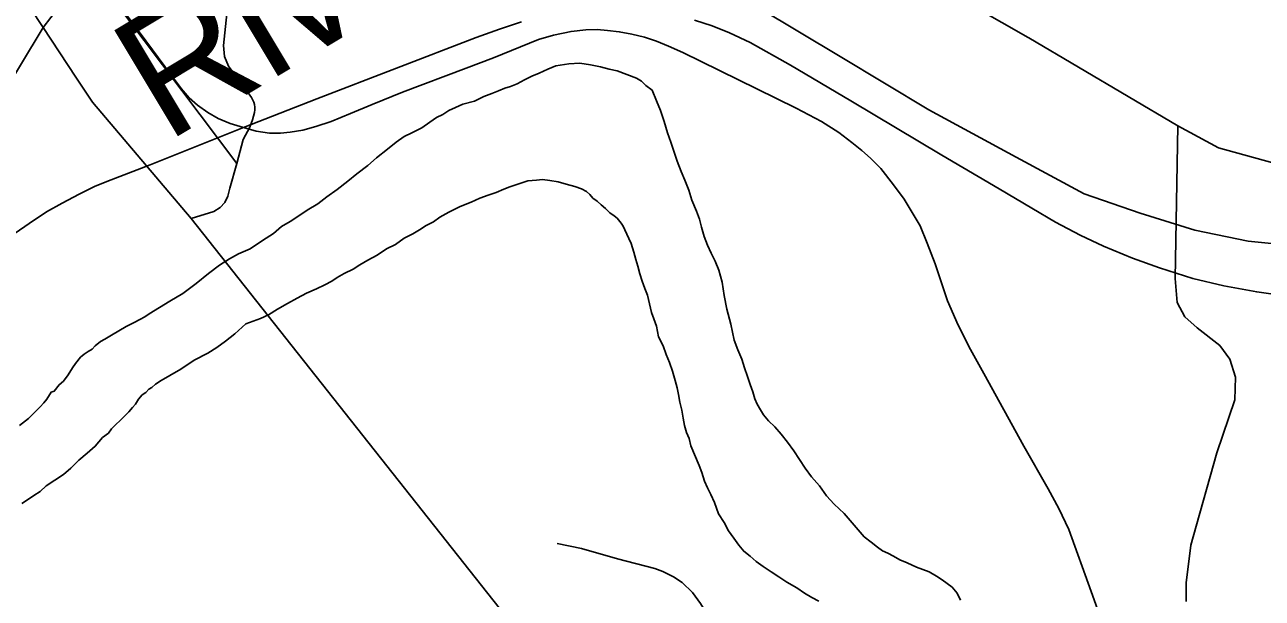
# Model space of a CAD drawing. Extents: x 2010165 to 2382125, y 1060529 to 1407316.
# Drawn here: x 2191051 to 2195061, y 1270754 to 1272611 of the extents above; entities that cross this region are included whole.
import ezdxf

# ---------------------------------------------------------------- set-up
doc = ezdxf.new("R2010")
doc.units = 0
for name, color, linetype in [('GM_X_City_Street', 7, 'Continuous'), ('GM_X_Interstate_Route', 7, 'Continuous'), ('GM_X_Major_River', 7, 'Continuous'), ('GM_X_Major_River_Text', 7, 'Continuous'), ('GM_X_Rail_Line', 7, 'Continuous'), ('GM_X_State_Route', 7, 'Continuous')]:
    doc.layers.add(name, color=color, linetype=linetype)

msp = doc.modelspace()

# ---------------------------------------------------------------- linework, layer by layer
at = {"layer": 'GM_X_City_Street'}
for points in [[(2188052.9, 1274386.9), (2188277.8, 1274546.4), (2188790, 1274656.2), (2188943.7, 1274685.5), (2189155.9, 1274678.2), (2190151.1, 1274605), (2190465.8, 1274568.3), (2190586.1, 1274538.9), (2190650.3, 1274450.6), (2190825.4, 1274235.3), (2190844.7, 1274175.9), (2190876.8, 1273959.1), (2190729.2, 1273689.9), (2190787.7, 1273543.5), (2190891.6, 1273353), (2191007.2, 1273133.6), (2191259.6, 1272797.9), (2191737.8, 1272161.8)], [(2191738.2, 1272956.7), (2191695.3, 1272544.4), (2191698.1, 1272508.9), (2191710.9, 1272477.1), (2191772.5, 1272394.2), (2191785.9, 1272375.3), (2191793.8, 1272360.2), (2191795.7, 1272353.3), (2191796.9, 1272344.4), (2191796.5, 1272335.8), (2191795.2, 1272327.5), (2191788.9, 1272303.3), (2191780.1, 1272279.6), (2191759.2, 1272239.8), (2191737.8, 1272161.8)], [(2191216.9, 1272441.1), (2191110.7, 1272602.8), (2191026.6, 1272731), (2190972.4, 1272813.5), (2190963.5, 1272859.6)], [(2191590.1, 1271983.8), (2191270.1, 1272360.1), (2191216.9, 1272441.1)], [(2194837.3, 1270951.9), (2194914.1, 1271225), (2194971.8, 1271396.6), (2194974, 1271469.8), (2194956.2, 1271527.5), (2194923, 1271571.8), (2194849.8, 1271629.5), (2194809.9, 1271665), (2194785.5, 1271711.6), (2194778.9, 1271789.2), (2194787.4, 1272283.4)], [(2191737.8, 1272161.8), (2191737.8, 1272161.8), (2191715.9, 1272082.3), (2191708.9, 1272056.3), (2191699.5, 1272035.2), (2191684.1, 1272019.5), (2191663.4, 1272006.8), (2191590.1, 1271983.8)], [(2193414.5, 1269678), (2191590.1, 1271983.8)], [(2194814.3, 1270742.8), (2194814.3, 1270803.6), (2194829.9, 1270925.6), (2194837.3, 1270951.9)]]:
    msp.add_lwpolyline(points, dxfattribs=at)
at = {"layer": 'GM_X_Interstate_Route'}
msp.add_lwpolyline([(2190930.9, 1272287.8), (2190969.4, 1272368.7), (2191110.7, 1272602.8), (2191259.6, 1272797.9), (2191528, 1273149.8), (2191604.2, 1273249.6), (2191711.1, 1273380.5), (2191825.9, 1273499.1), (2192026.8, 1273674.8), (2192195.3, 1273803.9), (2192243.6, 1273838.6), (2192309.3, 1273895), (2192351.9, 1273920.6)], dxfattribs=at)
at = {"layer": 'GM_X_Major_River'}
for points in [[(2193252.6, 1271925.6), (2193244.2, 1271955.6), (2193237.8, 1271981.6), (2193227.4, 1272007.6), (2193212.9, 1272043.5), (2193202.4, 1272075.5), (2193190, 1272107.5), (2193177.5, 1272135.4), (2193165.1, 1272169.4), (2193154.6, 1272201.3), (2193144.2, 1272231.3), (2193133.7, 1272261.3), (2193123.2, 1272297.3), (2193110.7, 1272333.2), (2193098.2, 1272365.2), (2193083.7, 1272399.1), (2193063.5, 1272414.9), (2193049.2, 1272428.8), (2193033.1, 1272438.6), (2192970.6, 1272462), (2192944.5, 1272467.7), (2192916.3, 1272475.4), (2192884.1, 1272481), (2192850, 1272486.6), (2192813.9, 1272484.1), (2192771.9, 1272477.6), (2192746, 1272467.3), (2192718.1, 1272454.9), (2192694.2, 1272444.6), (2192670.3, 1272432.3), (2192646.4, 1272419.9), (2192624.5, 1272411.6), (2192606.5, 1272405.4), (2192586.6, 1272397.1), (2192564.6, 1272388.9), (2192538.7, 1272378.5), (2192508.8, 1272364.1), (2192470.9, 1272353.6), (2192447, 1272343.3), (2192425.1, 1272333), (2192405.2, 1272320.7), (2192385.3, 1272310.4), (2192363.4, 1272296.1), (2192337.6, 1272277.8), (2192305.7, 1272261.3), (2192279.9, 1272249), (2192254, 1272230.6), (2192226.3, 1272208.2), (2192190.6, 1272179.7), (2192162.9, 1272155.3), (2192127.1, 1272128.8), (2192097.4, 1272104.3), (2192063.7, 1272077.8), (2192029.9, 1272053.3), (2192000.2, 1272030.9), (2191966.4, 1272010.4), (2191938.6, 1271992.1), (2191910.7, 1271973.7), (2191882.9, 1271957.3), (2191857.1, 1271934.9), (2191821.4, 1271912.4), (2191781.6, 1271885.8), (2191743.8, 1271869.3), (2191713.9, 1271852.9), (2191682.1, 1271832.5), (2191646.4, 1271805.9), (2191606.8, 1271773.4), (2191563.1, 1271740.7), (2191521.3, 1271716.1), (2191453.7, 1271675.2), (2191439.8, 1271665), (2191423.9, 1271656.8), (2191406, 1271646.5), (2191380.1, 1271634.2), (2191356.3, 1271619.9), (2191332.4, 1271605.5), (2191310.5, 1271593.2), (2191296.6, 1271585), (2191278.7, 1271570.8), (2191268.9, 1271560.6), (2191256.9, 1271552.4), (2191243, 1271544.2), (2191231.1, 1271534.1), (2191215.4, 1271513.8), (2191205.5, 1271499.7), (2191191.8, 1271477.4), (2191176.1, 1271457.2), (2191162.2, 1271444.9), (2191146.4, 1271424.7), (2191136.5, 1271420.6), (2191122.7, 1271398.3), (2191112.9, 1271386.2), (2191101, 1271374), (2191091.1, 1271363.8), (2191081.2, 1271353.7), (2191063.5, 1271335.4), (2191033.7, 1271313)], [(2191033.7, 1271313), (2191063.5, 1271335.4), (2191081.2, 1271353.7), (2191091.1, 1271363.8), (2191101, 1271374), (2191112.9, 1271386.2), (2191122.7, 1271398.3), (2191136.5, 1271420.6), (2191146.4, 1271424.7), (2191162.2, 1271444.9), (2191176.1, 1271457.2), (2191191.8, 1271477.4), (2191205.5, 1271499.7), (2191215.4, 1271513.8), (2191231.1, 1271534.1), (2191243, 1271544.2), (2191256.9, 1271552.4), (2191268.9, 1271560.6), (2191278.7, 1271570.8), (2191296.6, 1271585), (2191310.5, 1271593.2), (2191332.4, 1271605.5), (2191356.3, 1271619.9), (2191380.1, 1271634.2), (2191406, 1271646.5), (2191423.9, 1271656.8), (2191439.8, 1271665), (2191453.7, 1271675.2), (2191521.3, 1271716.1), (2191563.1, 1271740.7), (2191606.8, 1271773.4), (2191646.4, 1271805.9), (2191682.1, 1271832.5), (2191713.9, 1271852.9), (2191743.8, 1271869.3), (2191781.6, 1271885.8), (2191821.4, 1271912.4), (2191857.1, 1271934.9), (2191882.9, 1271957.3), (2191910.7, 1271973.7), (2191938.6, 1271992.1), (2191966.4, 1272010.4), (2192000.2, 1272030.9), (2192029.9, 1272053.3), (2192063.7, 1272077.8), (2192097.4, 1272104.3), (2192127.1, 1272128.8), (2192162.9, 1272155.3), (2192190.6, 1272179.7), (2192226.3, 1272208.2), (2192254, 1272230.6), (2192279.9, 1272249), (2192305.7, 1272261.3), (2192337.6, 1272277.8), (2192363.4, 1272296.1), (2192385.3, 1272310.4), (2192405.2, 1272320.7), (2192425.1, 1272333), (2192447, 1272343.3), (2192470.9, 1272353.6), (2192508.8, 1272364.1), (2192538.7, 1272378.5), (2192564.6, 1272388.9), (2192586.6, 1272397.1), (2192606.5, 1272405.4), (2192624.5, 1272411.6), (2192646.4, 1272419.9), (2192670.3, 1272432.3), (2192694.2, 1272444.6), (2192718.1, 1272454.9), (2192746, 1272467.3), (2192771.9, 1272477.6), (2192813.9, 1272484.1), (2192850, 1272486.6), (2192884.1, 1272481), (2192916.3, 1272475.4), (2192944.5, 1272467.7), (2192970.6, 1272462), (2193033.1, 1272438.6), (2193049.2, 1272428.8), (2193063.5, 1272414.9), (2193083.7, 1272399.1), (2193098.2, 1272365.2), (2193110.7, 1272333.2), (2193123.2, 1272297.3), (2193133.7, 1272261.3), (2193144.2, 1272231.3), (2193154.6, 1272201.3), (2193165.1, 1272169.4), (2193177.5, 1272135.4), (2193190, 1272107.5), (2193202.4, 1272075.5), (2193212.9, 1272043.5), (2193227.4, 1272007.6), (2193237.8, 1271981.6), (2193244.2, 1271955.6), (2193252.6, 1271925.6)], [(2191374.1, 1271343.2), (2191387.9, 1271357.4), (2191399.8, 1271371.6), (2191409.6, 1271381.7), (2191419.4, 1271397.9), (2191431.3, 1271412.1), (2191443.2, 1271420.3), (2191453.1, 1271430.4), (2191463, 1271436.5), (2191474.9, 1271446.7), (2191492.8, 1271459), (2191520.6, 1271475.4), (2191556.4, 1271495.9), (2191600.1, 1271524.5), (2191643.9, 1271547.1), (2191673.8, 1271565.5), (2191701.5, 1271585.9), (2191731.3, 1271610.3), (2191766.9, 1271642.9), (2191814.8, 1271659.5), (2191840.7, 1271671.8), (2191870.5, 1271690.3), (2191902.3, 1271708.7), (2191934.2, 1271725.1), (2191964, 1271741.6), (2191995.9, 1271756), (2192023.8, 1271768.3), (2192045.7, 1271780.7), (2192063.6, 1271792.9), (2192085.5, 1271805.2), (2192115.3, 1271819.6), (2192137.2, 1271833.9), (2192163.1, 1271848.3), (2192192.9, 1271864.7), (2192222.7, 1271885.1), (2192252.6, 1271899.5), (2192280.4, 1271919.9), (2192308.2, 1271934.3), (2192330.1, 1271946.6), (2192352, 1271960.9), (2192375.9, 1271973.2), (2192395.7, 1271987.5), (2192425.6, 1272003.9), (2192461.4, 1272022.4), (2192497.3, 1272036.9), (2192525.2, 1272049.3), (2192553.1, 1272059.7), (2192579, 1272068), (2192603, 1272078.3), (2192622.9, 1272086.6), (2192680.8, 1272105.3), (2192708.8, 1272107.7), (2192728.8, 1272109.9), (2192752.9, 1272106.2), (2192779, 1272102.5), (2192805.2, 1272094.8), (2192833.4, 1272087.1), (2192855.5, 1272079.3), (2192871.7, 1272071.5), (2192881.8, 1272061.6), (2192892, 1272049.7), (2192906.2, 1272039.8), (2192918.4, 1272027.9), (2192932.6, 1272016.1), (2192946.8, 1272002.2), (2192961, 1271992.3), (2192971.1, 1271984.4), (2192983.4, 1271968.5), (2192989.5, 1271958.6), (2192995.7, 1271946.6), (2193001.9, 1271932.6), (2193008.1, 1271918.7), (2193016.3, 1271902.7), (2193024.7, 1271874.7), (2193031.1, 1271850.7), (2193037.4, 1271828.7), (2193043.8, 1271804.7), (2193052.1, 1271780.8), (2193060.4, 1271756.8), (2193068.8, 1271734.8), (2193075.2, 1271706.8), (2193081.6, 1271678.8), (2193089.9, 1271658.8), (2193098.2, 1271634.8), (2193104.7, 1271600.8), (2193119.1, 1271570.9), (2193129.5, 1271542.9), (2193139.9, 1271516.9), (2193150.3, 1271489), (2193158.7, 1271459), (2193165.1, 1271435), (2193169.4, 1271413), (2193173.7, 1271388.9), (2193180.1, 1271362.9), (2193184.5, 1271336.9), (2193188.8, 1271312.9), (2193195.1, 1271290.9), (2193203.4, 1271270.9), (2193209.8, 1271246.9), (2193236.7, 1271183), (2193245, 1271161.1)], [(2193245, 1271161.1), (2193236.7, 1271183), (2193209.8, 1271246.9), (2193203.4, 1271270.9), (2193195.1, 1271290.9), (2193188.8, 1271312.9), (2193184.5, 1271336.9), (2193180.1, 1271362.9), (2193173.7, 1271388.9), (2193169.4, 1271413), (2193165.1, 1271435), (2193158.7, 1271459), (2193150.3, 1271489), (2193139.9, 1271516.9), (2193129.5, 1271542.9), (2193119.1, 1271570.9), (2193104.7, 1271600.8), (2193098.2, 1271634.8), (2193089.9, 1271658.8), (2193081.6, 1271678.8), (2193075.2, 1271706.8), (2193068.8, 1271734.8), (2193060.4, 1271756.8), (2193052.1, 1271780.8), (2193043.8, 1271804.7), (2193037.4, 1271828.7), (2193031.1, 1271850.7), (2193024.7, 1271874.7), (2193016.3, 1271902.7), (2193008.1, 1271918.7), (2193001.9, 1271932.6), (2192995.7, 1271946.6), (2192989.5, 1271958.6), (2192983.4, 1271968.5), (2192971.1, 1271984.4), (2192961, 1271992.3), (2192946.8, 1272002.2), (2192932.6, 1272016.1), (2192918.4, 1272027.9), (2192906.2, 1272039.8), (2192892, 1272049.7), (2192881.8, 1272061.6), (2192871.7, 1272071.5), (2192855.5, 1272079.3), (2192833.4, 1272087.1), (2192805.2, 1272094.8), (2192779, 1272102.5), (2192752.9, 1272106.2), (2192728.8, 1272109.9), (2192708.8, 1272107.7), (2192680.8, 1272105.3), (2192622.9, 1272086.6), (2192603, 1272078.3), (2192579, 1272068), (2192553.1, 1272059.7), (2192525.2, 1272049.3), (2192497.3, 1272036.9), (2192461.4, 1272022.4), (2192425.6, 1272003.9), (2192395.7, 1271987.5), (2192375.9, 1271973.2), (2192352, 1271960.9), (2192330.1, 1271946.6), (2192308.2, 1271934.3), (2192280.4, 1271919.9), (2192252.6, 1271899.5), (2192222.7, 1271885.1), (2192192.9, 1271864.7), (2192163.1, 1271848.3), (2192137.2, 1271833.9), (2192115.3, 1271819.6), (2192085.5, 1271805.2), (2192063.6, 1271792.9), (2192045.7, 1271780.7), (2192023.8, 1271768.3), (2191995.9, 1271756), (2191964, 1271741.6), (2191934.2, 1271725.1), (2191902.3, 1271708.7), (2191870.5, 1271690.3), (2191840.7, 1271671.8), (2191814.8, 1271659.5), (2191766.9, 1271642.9), (2191731.3, 1271610.3), (2191701.5, 1271585.9), (2191673.8, 1271565.5), (2191643.9, 1271547.1), (2191600.1, 1271524.5), (2191556.4, 1271495.9), (2191520.6, 1271475.4), (2191492.8, 1271459), (2191474.9, 1271446.7), (2191463, 1271436.5), (2191453.1, 1271430.4), (2191443.2, 1271420.3), (2191431.3, 1271412.1), (2191419.4, 1271397.9), (2191409.6, 1271381.7), (2191399.8, 1271371.6), (2191387.9, 1271357.4), (2191374.1, 1271343.2)], [(2194082.7, 1270747.8), (2194072.3, 1270769.7), (2194056, 1270789.6), (2194039.8, 1270801.4), (2194023.6, 1270813.3), (2194005.4, 1270825.1), (2193981.2, 1270838.9), (2193940.9, 1270854.4), (2193910.6, 1270868.1), (2193886.4, 1270877.9), (2193866.2, 1270889.7), (2193848, 1270899.5), (2193829.9, 1270907.3), (2193813.7, 1270919.1), (2193793.4, 1270934.9), (2193771.1, 1270952.7), (2193705.9, 1271028.2), (2193673.5, 1271057.9), (2193649, 1271085.7), (2193626.5, 1271117.5), (2193600.1, 1271147.3), (2193579.6, 1271175.1), (2193561.2, 1271203), (2193542.8, 1271230.9), (2193522.4, 1271258.7), (2193502, 1271284.6), (2193481.6, 1271308.4), (2193461.3, 1271328.2), (2193444.9, 1271348.1), (2193434.7, 1271364), (2193424.4, 1271381.9), (2193416.2, 1271399.9), (2193409.9, 1271421.9), (2193401.5, 1271445.9), (2193393.1, 1271471.8), (2193382.7, 1271499.8), (2193374.3, 1271527.8), (2193361.9, 1271557.8), (2193349.4, 1271589.7), (2193338.7, 1271641.8), (2193326, 1271689.7), (2193317.4, 1271733.8), (2193310.8, 1271777.8), (2193300.2, 1271815.8), (2193287.8, 1271845.8), (2193275.4, 1271871.7), (2193263, 1271897.7), (2193252.6, 1271925.6)], [(2193252.6, 1271925.6), (2193263, 1271897.7), (2193275.4, 1271871.7), (2193287.8, 1271845.8), (2193300.2, 1271815.8), (2193310.8, 1271777.8), (2193317.4, 1271733.8), (2193326, 1271689.7), (2193338.7, 1271641.8), (2193349.4, 1271589.7), (2193361.9, 1271557.8), (2193374.3, 1271527.8), (2193382.7, 1271499.8), (2193393.1, 1271471.8), (2193401.5, 1271445.9), (2193409.9, 1271421.9), (2193416.2, 1271399.9), (2193424.4, 1271381.9), (2193434.7, 1271364), (2193444.9, 1271348.1), (2193461.3, 1271328.2), (2193481.6, 1271308.4), (2193502, 1271284.6), (2193522.4, 1271258.7), (2193542.8, 1271230.9), (2193561.2, 1271203), (2193579.6, 1271175.1), (2193600.1, 1271147.3), (2193626.5, 1271117.5), (2193649, 1271085.7), (2193673.5, 1271057.9), (2193705.9, 1271028.2), (2193771.1, 1270952.7), (2193793.4, 1270934.9), (2193813.7, 1270919.1), (2193829.9, 1270907.3), (2193848, 1270899.5), (2193866.2, 1270889.7), (2193886.4, 1270877.9), (2193910.6, 1270868.1), (2193940.9, 1270854.4), (2193981.2, 1270838.9), (2194005.4, 1270825.1), (2194023.6, 1270813.3), (2194039.8, 1270801.4), (2194056, 1270789.6), (2194072.3, 1270769.7), (2194082.7, 1270747.8)], [(2191041.2, 1271060.3), (2191063, 1271074.6), (2191080.9, 1271086.8), (2191100.8, 1271099.1), (2191120.6, 1271117.4), (2191148.4, 1271135.8), (2191176.2, 1271154.2), (2191200, 1271174.5), (2191225.7, 1271200.9), (2191253.4, 1271223.3), (2191279.2, 1271245.7), (2191302.9, 1271274.1), (2191322.7, 1271288.4), (2191332.5, 1271302.6), (2191374.1, 1271343.2)], [(2191374.1, 1271343.2), (2191332.5, 1271302.6), (2191322.7, 1271288.4), (2191302.9, 1271274.1), (2191279.2, 1271245.7), (2191253.4, 1271223.3), (2191225.7, 1271200.9), (2191200, 1271174.5), (2191176.2, 1271154.2), (2191148.4, 1271135.8), (2191120.6, 1271117.4), (2191100.8, 1271099.1), (2191080.9, 1271086.8), (2191063, 1271074.6), (2191041.2, 1271060.3)], [(2193245, 1271161.1), (2193253.4, 1271133.1), (2193263.8, 1271111.1), (2193274.1, 1271089.2), (2193286.5, 1271063.2), (2193299, 1271027.3), (2193317.4, 1270999.4), (2193331.8, 1270971.5), (2193348.2, 1270947.6), (2193364.5, 1270925.7), (2193380.8, 1270905.9), (2193401.1, 1270890.1), (2193421.4, 1270872.2), (2193443.7, 1270856.5), (2193470, 1270838.7), (2193494.2, 1270823), (2193520.6, 1270805.2), (2193552.9, 1270787.6), (2193577.2, 1270769.8), (2193601.4, 1270756), (2193623.6, 1270744.3)], [(2193623.6, 1270744.3), (2193601.4, 1270756), (2193577.2, 1270769.8), (2193552.9, 1270787.6), (2193520.6, 1270805.2), (2193494.2, 1270823), (2193470, 1270838.7), (2193443.7, 1270856.5), (2193421.4, 1270872.2), (2193401.1, 1270890.1), (2193380.8, 1270905.9), (2193364.5, 1270925.7), (2193348.2, 1270947.6), (2193331.8, 1270971.5), (2193317.4, 1270999.4), (2193299, 1271027.3), (2193286.5, 1271063.2), (2193274.1, 1271089.2), (2193263.8, 1271111.1), (2193253.4, 1271133.1), (2193245, 1271161.1)]]:
    msp.add_lwpolyline(points, dxfattribs=at)
at = {"layer": 'GM_X_Rail_Line'}
for points in [[(2195522.5, 1271859.2), (2195015, 1271910.3), (2194841.9, 1271945.7), (2194664.9, 1272000.8), (2194483.9, 1272063.8), (2194263.6, 1272181.9), (2193980.3, 1272335.4), (2193693.1, 1272508.5), (2193429.6, 1272665.9), (2192926, 1272953.2), (2192091.9, 1273472.7), (2191765.4, 1273673.4), (2191564.7, 1273803.3), (2191360.2, 1273964.6), (2191210.7, 1274098.4), (2190986.4, 1274318.8)], [(2190993.9, 1273182.1), (2191058.7, 1273073.9), (2191104.6, 1272999.9), (2191147.3, 1272940), (2191185.8, 1272885.7), (2191225, 1272838), (2191317.9, 1272728.6), (2191443, 1272559.3), (2191526.6, 1272446.3), (2191557.8, 1272404.9), (2191584.1, 1272374.3), (2191610.4, 1272351.2), (2191643.8, 1272327), (2191678.2, 1272307.6), (2191716.9, 1272291), (2191759.4, 1272278.5)], [(2191759.4, 1272278.5), (2191997.4, 1272371.7), (2192514, 1272570.4), (2192589.5, 1272597.4), (2192660.2, 1272620.8)], [(2193221.4, 1272626.5), (2193278.4, 1272607.9), (2193334.9, 1272585), (2193401.1, 1272554.1), (2193532.3, 1272479.9), (2193727.4, 1272364.6), (2194022.3, 1272188.4), (2194207.9, 1272079.8), (2194313.8, 1272017.1), (2194390.7, 1271972.1), (2194471, 1271929.7), (2194546.5, 1271894.4), (2194640.2, 1271855.1), (2194727.6, 1271823.3), (2194835.8, 1271789.3), (2194936.5, 1271765.4), (2195042.9, 1271745.6), (2195149.3, 1271731)], [(2191759.4, 1272278.5), (2191800.7, 1272266.5), (2191844.1, 1272260.4), (2191880.1, 1272260.4), (2191911.3, 1272263.5), (2191952.3, 1272270), (2191994.7, 1272281.3), (2192044.2, 1272298), (2192106.5, 1272323.8), (2192177, 1272353.3), (2192275.3, 1272392.6), (2192481.7, 1272470.5), (2192569.9, 1272503.8), (2192656.9, 1272539.8), (2192715.5, 1272563.5), (2192763.9, 1272577.4), (2192821.4, 1272589.8), (2192869, 1272594.7), (2192905.7, 1272595.6), (2192939.1, 1272593), (2192977.3, 1272588.7), (2193017.6, 1272581.2), (2193059.5, 1272570.5), (2193098.2, 1272557.6), (2193136.9, 1272542), (2193183.1, 1272521.6), (2193422.8, 1272403.8), (2193550.2, 1272341.5), (2193633, 1272297.4), (2193688.4, 1272262.5), (2193731.4, 1272230.2), (2193763.1, 1272203.4), (2193791.6, 1272179.2), (2193824.9, 1272145.8), (2193866.3, 1272092.6), (2193900.5, 1272046.5), (2193926.7, 1272002.8), (2193952.1, 1271959.9), (2193975.1, 1271903.5), (2194000.5, 1271836.8), (2194041, 1271716.9), (2194075.2, 1271638.3), (2194115.7, 1271558.8), (2194158.6, 1271481.8), (2194288.8, 1271245.9), (2194367.3, 1271108.4), (2194401.4, 1271044.7), (2194433.7, 1270975.7), (2194506.1, 1270775.8), (2194527.1, 1270718.2)], [(2189937.8, 1271049.1), (2190088.8, 1271203.7), (2190277.6, 1271395), (2190342.4, 1271454.3), (2190407.2, 1271508.7), (2190457.3, 1271548.4), (2190510.5, 1271583.9), (2190833.8, 1271808.2), (2191065.4, 1271967.1), (2191121.7, 1272005), (2191171.8, 1272033.1), (2191227.4, 1272062.4), (2191279.3, 1272088.1), (2191330.7, 1272108.9), (2191457.8, 1272157.1), (2191759.4, 1272278.5)], [(2192776.2, 1270930.9), (2192854.6, 1270914.7), (2192972, 1270881.4), (2193092.2, 1270850.1), (2193119, 1270840.1), (2193152.7, 1270822.5), (2193180.7, 1270804.9), (2193214.4, 1270771.6), (2193240.8, 1270736.3), (2193268.5, 1270690.7), (2193362.8, 1270483.3), (2193525.1, 1270019.5), (2193627.7, 1269817.4), (2193713.8, 1269638.5), (2193783.4, 1269502.7), (2193968.9, 1269214.5), (2194213.9, 1268889.9), (2194545.1, 1268465.8), (2194698.5, 1268279.4)]]:
    msp.add_lwpolyline(points, dxfattribs=at)
at = {"layer": 'GM_X_State_Route'}
for points in [[(2193372.2, 1273481.3), (2193431.4, 1273413), (2193755.9, 1273017.6), (2193914.9, 1272806.4), (2193981.2, 1272755.7), (2194131.9, 1272667.5), (2194302, 1272570)], [(2194302, 1272570), (2194305, 1272568.3), (2194787.4, 1272283.4)], [(2194787.4, 1272283.4), (2194918.6, 1272212.8), (2195271.1, 1272115.2), (2196196.2, 1271883.7)]]:
    msp.add_lwpolyline(points, dxfattribs=at)

# ---------------------------------------------------------------- texts
at = {"layer": 'GM_X_Major_River_Text'}
msp.add_text('River', height=400.24, rotation=30.9791, dxfattribs=at).set_placement((2191509.6, 1272227.5))

doc.saveas('drawing.dxf')
